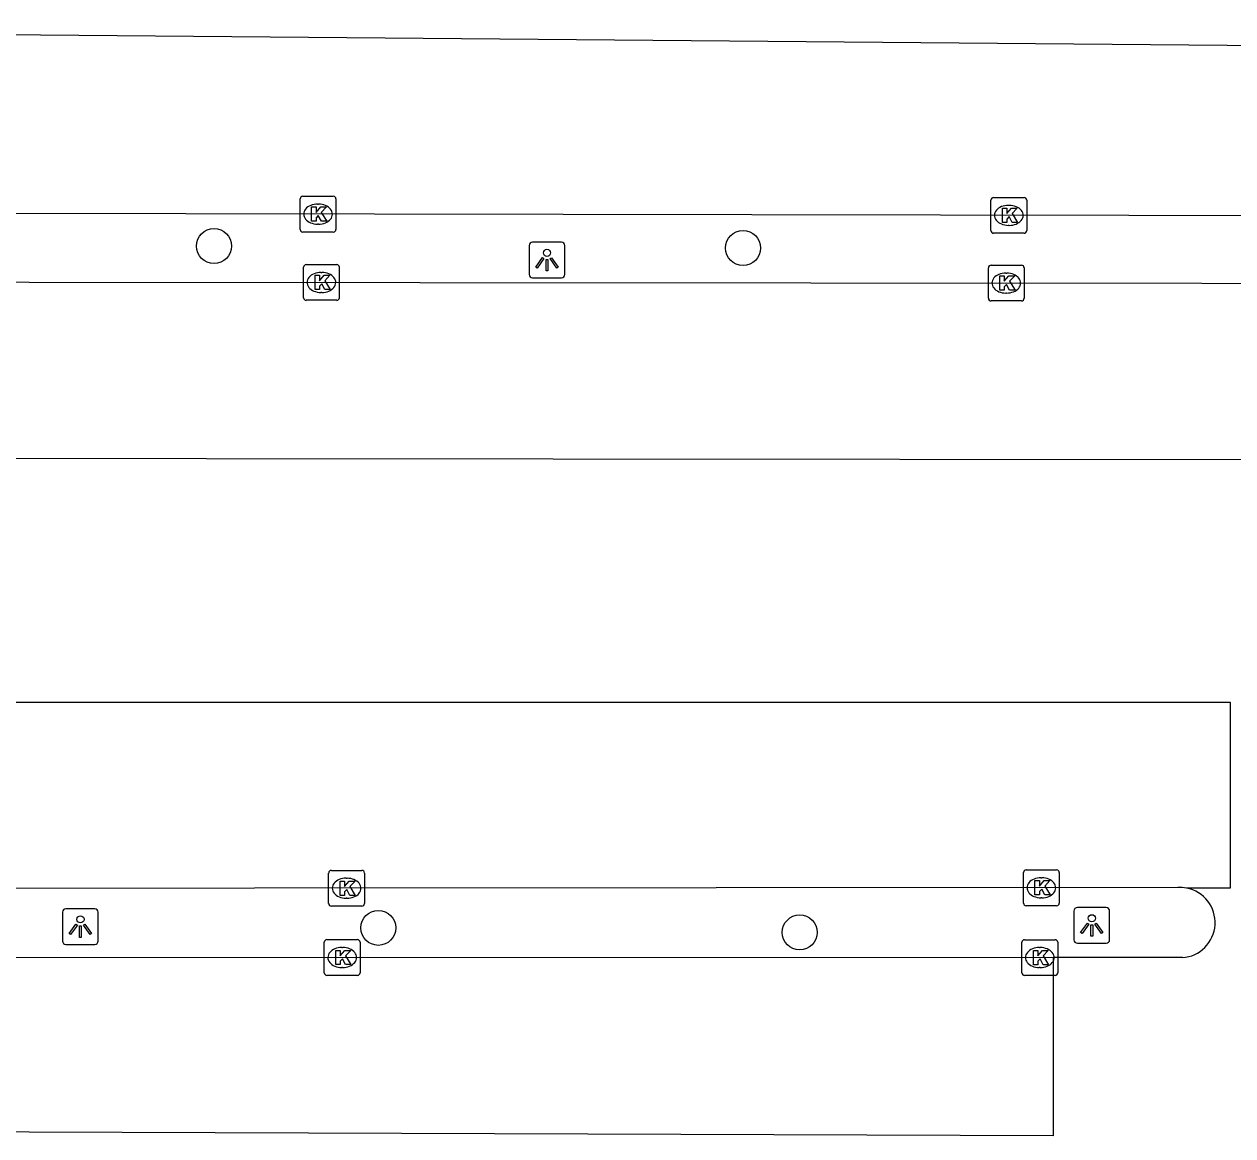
# Model space of a CAD drawing. Extents: x 160203 to 161526, y 379529 to 381797.
# Drawn here: x 161102.98 to 161136.77, y 380768.28 to 380799.36 of the extents above; entities that cross this region are included whole.
import ezdxf

# ---------------------------------------------------------------- set-up
doc = ezdxf.new("R2010")
doc.units = 0
for name, color, linetype in [('IMGEO_Boom', 7, 'Continuous'), ('IMGEO_Kolk', 7, 'Continuous'), ('IMGEO_Lichtpunt', 7, 'Continuous'), ('IMGEO_Parkeervlak_gesloten', 7, 'Continuous'), ('IMGEO_Rijbaan_lokaal_open', 7, 'Continuous')]:
    doc.layers.add(name, color=color, linetype=linetype)

msp = doc.modelspace()

# ---------------------------------------------------------------- linework, layer by layer
at = {"layer": 'IMGEO_Boom'}
for centre in [(161108.287, 380793.154), (161123.078, 380793.099), (161112.879, 380774.092), (161124.661, 380773.965)]:
    msp.add_circle(centre, 0.489, dxfattribs=at)
at = {"layer": 'IMGEO_Kolk'}
for p, q in [((161110.77, 380794.547), (161111.622, 380794.547)), ((161130.081, 380794.513), (161130.933, 380794.513)), ((161110.695, 380793.621), (161110.695, 380794.473)), ((161111.183, 380794.327), (161111.208, 380794.327)), ((161111.696, 380794.473), (161111.696, 380793.621)), ((161130.006, 380793.587), (161130.006, 380794.439)), ((161130.494, 380794.293), (161130.519, 380794.293)), ((161131.007, 380794.439), (161131.007, 380793.587)), ((161111.622, 380793.547), (161110.77, 380793.547)), ((161111.206, 380793.767), (161111.181, 380793.767)), ((161130.933, 380793.513), (161130.081, 380793.513)), ((161130.517, 380793.733), (161130.492, 380793.733)), ((161110.789, 380791.711), (161110.789, 380792.563)), ((161110.864, 380792.637), (161111.716, 380792.637)), ((161111.79, 380792.563), (161111.79, 380791.711)), ((161129.935, 380791.694), (161129.935, 380792.546)), ((161130.01, 380792.62), (161130.862, 380792.62)), ((161130.936, 380792.546), (161130.936, 380791.694)), ((161111.277, 380792.417), (161111.302, 380792.417)), ((161130.423, 380792.4), (161130.448, 380792.4)), ((161111.3, 380791.857), (161111.275, 380791.857)), ((161130.446, 380791.84), (161130.421, 380791.84)), ((161111.716, 380791.637), (161110.864, 380791.637)), ((161130.862, 380791.62), (161130.01, 380791.62)), ((161111.492, 380774.773), (161111.492, 380775.625)), ((161111.567, 380775.699), (161112.419, 380775.699)), ((161112.493, 380775.625), (161112.493, 380774.773)), ((161130.917, 380774.786), (161130.917, 380775.638)), ((161130.992, 380775.712), (161131.844, 380775.712)), ((161131.918, 380775.638), (161131.918, 380774.786)), ((161111.98, 380775.479), (161112.005, 380775.479)), ((161131.405, 380775.492), (161131.43, 380775.492)), ((161112.003, 380774.919), (161111.978, 380774.919)), ((161131.428, 380774.932), (161131.403, 380774.932)), ((161112.419, 380774.699), (161111.567, 380774.699)), ((161131.844, 380774.712), (161130.992, 380774.712)), ((161111.37, 380772.837), (161111.37, 380773.689)), ((161111.445, 380773.763), (161112.297, 380773.763)), ((161111.858, 380773.543), (161111.883, 380773.543)), ((161112.371, 380773.689), (161112.371, 380772.837)), ((161130.872, 380772.835), (161130.872, 380773.687)), ((161130.947, 380773.761), (161131.799, 380773.761)), ((161131.36, 380773.541), (161131.385, 380773.541)), ((161131.873, 380773.687), (161131.873, 380772.835)), ((161111.881, 380772.983), (161111.856, 380772.983)), ((161131.383, 380772.981), (161131.358, 380772.981)), ((161112.297, 380772.763), (161111.445, 380772.763)), ((161131.799, 380772.761), (161130.947, 380772.761))]:
    msp.add_line(p, q, dxfattribs=at)
for points in [[(161110.77, 380794.547), (161111.622, 380794.547)], [(161130.081, 380794.513), (161130.933, 380794.513)], [(161110.695, 380793.621), (161110.695, 380794.473)], [(161111.016, 380794.247), (161111.139, 380794.247), (161111.139, 380794.096), (161111.269, 380794.247), (161111.433, 380794.247), (161111.287, 380794.096), (161111.44, 380793.847), (161111.288, 380793.847), (161111.203, 380794.011), (161111.139, 380793.944), (161111.139, 380793.847), (161111.016, 380793.847), (161111.016, 380794.247)], [(161111.696, 380794.473), (161111.696, 380793.621)], [(161130.006, 380793.587), (161130.006, 380794.439)], [(161130.327, 380794.213), (161130.45, 380794.213), (161130.45, 380794.062), (161130.58, 380794.213), (161130.744, 380794.213), (161130.598, 380794.062), (161130.751, 380793.813), (161130.599, 380793.813), (161130.514, 380793.977), (161130.45, 380793.91), (161130.45, 380793.813), (161130.327, 380793.813), (161130.327, 380794.213)], [(161131.007, 380794.439), (161131.007, 380793.587)], [(161111.622, 380793.547), (161110.77, 380793.547)], [(161130.933, 380793.513), (161130.081, 380793.513)], [(161110.789, 380791.711), (161110.789, 380792.563)], [(161110.864, 380792.637), (161111.716, 380792.637)], [(161111.79, 380792.563), (161111.79, 380791.711)], [(161129.935, 380791.694), (161129.935, 380792.546)], [(161130.01, 380792.62), (161130.862, 380792.62)], [(161130.936, 380792.546), (161130.936, 380791.694)], [(161111.11, 380792.337), (161111.233, 380792.337), (161111.233, 380792.186), (161111.363, 380792.337), (161111.527, 380792.337), (161111.381, 380792.186), (161111.534, 380791.937), (161111.382, 380791.937), (161111.297, 380792.101), (161111.233, 380792.034), (161111.233, 380791.937), (161111.11, 380791.937), (161111.11, 380792.337)], [(161130.256, 380792.32), (161130.379, 380792.32), (161130.379, 380792.169), (161130.509, 380792.32), (161130.673, 380792.32), (161130.527, 380792.169), (161130.68, 380791.92), (161130.528, 380791.92), (161130.443, 380792.084), (161130.379, 380792.017), (161130.379, 380791.92), (161130.256, 380791.92), (161130.256, 380792.32)], [(161111.716, 380791.637), (161110.864, 380791.637)], [(161130.862, 380791.62), (161130.01, 380791.62)], [(161111.492, 380774.773), (161111.492, 380775.625)], [(161111.567, 380775.699), (161112.419, 380775.699)], [(161112.493, 380775.625), (161112.493, 380774.773)], [(161130.917, 380774.786), (161130.917, 380775.638)], [(161130.992, 380775.712), (161131.844, 380775.712)], [(161131.918, 380775.638), (161131.918, 380774.786)], [(161111.813, 380775.399), (161111.936, 380775.399), (161111.936, 380775.248), (161112.066, 380775.399), (161112.23, 380775.399), (161112.084, 380775.248), (161112.237, 380774.999), (161112.085, 380774.999), (161112, 380775.163), (161111.936, 380775.096), (161111.936, 380774.999), (161111.813, 380774.999), (161111.813, 380775.399)], [(161131.238, 380775.412), (161131.361, 380775.412), (161131.361, 380775.261), (161131.491, 380775.412), (161131.655, 380775.412), (161131.509, 380775.261), (161131.662, 380775.012), (161131.51, 380775.012), (161131.425, 380775.176), (161131.361, 380775.109), (161131.361, 380775.012), (161131.238, 380775.012), (161131.238, 380775.412)], [(161112.419, 380774.699), (161111.567, 380774.699)], [(161131.844, 380774.712), (161130.992, 380774.712)], [(161111.37, 380772.837), (161111.37, 380773.689)], [(161111.445, 380773.763), (161112.297, 380773.763)], [(161112.371, 380773.689), (161112.371, 380772.837)], [(161130.872, 380772.835), (161130.872, 380773.687)], [(161130.947, 380773.761), (161131.799, 380773.761)], [(161131.873, 380773.687), (161131.873, 380772.835)], [(161111.691, 380773.463), (161111.814, 380773.463), (161111.814, 380773.312), (161111.944, 380773.463), (161112.108, 380773.463), (161111.962, 380773.312), (161112.115, 380773.063), (161111.963, 380773.063), (161111.878, 380773.227), (161111.814, 380773.16), (161111.814, 380773.063), (161111.691, 380773.063), (161111.691, 380773.463)], [(161131.193, 380773.461), (161131.316, 380773.461), (161131.316, 380773.31), (161131.446, 380773.461), (161131.61, 380773.461), (161131.464, 380773.31), (161131.617, 380773.061), (161131.465, 380773.061), (161131.38, 380773.225), (161131.316, 380773.158), (161131.316, 380773.061), (161131.193, 380773.061), (161131.193, 380773.461)], [(161112.297, 380772.763), (161111.445, 380772.763)], [(161131.799, 380772.761), (161130.947, 380772.761)]]:
    msp.add_lwpolyline(points, dxfattribs=at)
for centre, start, end in [((161110.772, 380794.471), 91.552, 178.448), ((161110.772, 380794.471), 91.552, 178.448), ((161111.62, 380794.471), 1.552, 88.448), ((161111.62, 380794.471), 1.552, 88.448), ((161130.083, 380794.437), 91.552, 178.448), ((161130.083, 380794.437), 91.552, 178.448), ((161130.931, 380794.437), 1.552, 88.448), ((161130.931, 380794.437), 1.552, 88.448), ((161110.772, 380793.623), 181.552, 268.448), ((161110.772, 380793.623), 181.552, 268.448), ((161111.62, 380793.623), 271.552, 358.448), ((161111.62, 380793.623), 271.552, 358.448), ((161130.083, 380793.589), 181.552, 268.448), ((161130.083, 380793.589), 181.552, 268.448), ((161130.931, 380793.589), 271.552, 358.448), ((161130.931, 380793.589), 271.552, 358.448), ((161110.866, 380792.561), 91.552, 178.448), ((161110.866, 380792.561), 91.552, 178.448), ((161111.714, 380792.561), 1.552, 88.448), ((161111.714, 380792.561), 1.552, 88.448), ((161130.012, 380792.544), 91.552, 178.448), ((161130.012, 380792.544), 91.552, 178.448), ((161130.86, 380792.544), 1.552, 88.448), ((161130.86, 380792.544), 1.552, 88.448), ((161110.866, 380791.713), 181.552, 268.448), ((161110.866, 380791.713), 181.552, 268.448), ((161111.714, 380791.713), 271.552, 358.448), ((161111.714, 380791.713), 271.552, 358.448), ((161130.012, 380791.696), 181.552, 268.448), ((161130.012, 380791.696), 181.552, 268.448), ((161130.86, 380791.696), 271.552, 358.448), ((161130.86, 380791.696), 271.552, 358.448), ((161111.569, 380775.623), 91.552, 178.448), ((161111.569, 380775.623), 91.552, 178.448), ((161112.417, 380775.623), 1.552, 88.448), ((161112.417, 380775.623), 1.552, 88.448), ((161130.994, 380775.636), 91.552, 178.448), ((161130.994, 380775.636), 91.552, 178.448), ((161131.842, 380775.636), 1.552, 88.448), ((161131.842, 380775.636), 1.552, 88.448), ((161111.569, 380774.775), 181.552, 268.448), ((161111.569, 380774.775), 181.552, 268.448), ((161112.417, 380774.775), 271.552, 358.448), ((161112.417, 380774.775), 271.552, 358.448), ((161130.994, 380774.788), 181.552, 268.448), ((161130.994, 380774.788), 181.552, 268.448), ((161131.842, 380774.788), 271.552, 358.448), ((161131.842, 380774.788), 271.552, 358.448), ((161111.447, 380773.687), 91.552, 178.448), ((161111.447, 380773.687), 91.552, 178.448), ((161112.295, 380773.687), 1.552, 88.448), ((161112.295, 380773.687), 1.552, 88.448), ((161130.949, 380773.685), 91.552, 178.448), ((161130.949, 380773.685), 91.552, 178.448), ((161131.797, 380773.685), 1.552, 88.448), ((161131.797, 380773.685), 1.552, 88.448), ((161111.447, 380772.839), 181.552, 268.448), ((161111.447, 380772.839), 181.552, 268.448), ((161112.295, 380772.839), 271.552, 358.448), ((161112.295, 380772.839), 271.552, 358.448), ((161130.949, 380772.837), 181.552, 268.448), ((161130.949, 380772.837), 181.552, 268.448), ((161131.797, 380772.837), 271.552, 358.448), ((161131.797, 380772.837), 271.552, 358.448)]:
    msp.add_arc(centre, 0.0765, start, end, dxfattribs=at)
for centre, major_axis, ratio, start_param, end_param in [((161111.182, 380794.047), (-0.387, 0.002), 0.722429, 4.712389, 7.853982), ((161111.207, 380794.047), (-0.39, 0.002), 0.717154, 1.570796, 4.712389), ((161130.493, 380794.013), (-0.387, 0.002), 0.722429, 4.712389, 7.853982), ((161130.518, 380794.013), (-0.39, 0.002), 0.717154, 1.570796, 4.712389), ((161111.276, 380792.137), (-0.387, 0.002), 0.722429, 4.712389, 7.853982), ((161111.301, 380792.137), (-0.39, 0.002), 0.717154, 1.570796, 4.712389), ((161130.422, 380792.12), (-0.387, 0.002), 0.722429, 4.712389, 7.853982), ((161130.447, 380792.12), (-0.39, 0.002), 0.717154, 1.570796, 4.712389), ((161111.979, 380775.199), (-0.387, 0.002), 0.722429, 4.712389, 7.853982), ((161112.004, 380775.199), (-0.39, 0.002), 0.717154, 1.570796, 4.712389), ((161131.404, 380775.212), (-0.387, 0.002), 0.722429, 4.712389, 7.853982), ((161131.429, 380775.212), (-0.39, 0.002), 0.717154, 1.570796, 4.712389), ((161111.857, 380773.263), (-0.387, 0.002), 0.722429, 4.712389, 7.853982), ((161111.882, 380773.263), (-0.39, 0.002), 0.717154, 1.570796, 4.712389), ((161131.359, 380773.261), (-0.387, 0.002), 0.722429, 4.712389, 7.853982), ((161131.384, 380773.261), (-0.39, 0.002), 0.717154, 1.570796, 4.712389)]:
    msp.add_ellipse(centre, major_axis=major_axis, ratio=ratio, start_param=start_param, end_param=end_param, dxfattribs=at)
at = {"layer": 'IMGEO_Lichtpunt'}
for p, q in [((161117.096, 380793.166), (161117.096, 380792.359)), ((161117.096, 380793.166), (161117.096, 380792.359)), ((161117.998, 380793.261), (161117.19, 380793.261)), ((161117.998, 380793.261), (161117.19, 380793.261)), ((161118.092, 380792.359), (161118.092, 380793.166)), ((161118.092, 380792.359), (161118.092, 380793.166)), ((161117.19, 380792.265), (161117.998, 380792.265)), ((161117.19, 380792.265), (161117.998, 380792.265)), ((161104.956, 380774.626), (161104.148, 380774.626)), ((161104.956, 380774.626), (161104.148, 380774.626)), ((161132.328, 380774.563), (161132.328, 380773.756)), ((161132.328, 380774.563), (161132.328, 380773.756)), ((161133.23, 380774.658), (161132.422, 380774.658)), ((161133.23, 380774.658), (161132.422, 380774.658)), ((161133.324, 380773.756), (161133.324, 380774.563)), ((161133.324, 380773.756), (161133.324, 380774.563)), ((161104.054, 380774.531), (161104.054, 380773.724)), ((161104.054, 380774.531), (161104.054, 380773.724)), ((161105.05, 380773.724), (161105.05, 380774.531)), ((161105.05, 380773.724), (161105.05, 380774.531)), ((161104.148, 380773.63), (161104.956, 380773.63)), ((161104.148, 380773.63), (161104.956, 380773.63)), ((161132.422, 380773.662), (161133.23, 380773.662)), ((161132.422, 380773.662), (161133.23, 380773.662))]:
    msp.add_line(p, q, dxfattribs=at)
for points in [[(161117.47, 380792.83), (161117.509, 380792.802), (161117.321, 380792.54), (161117.283, 380792.567), (161117.47, 380792.83)], [(161117.682, 380792.802), (161117.72, 380792.829), (161117.907, 380792.567), (161117.868, 380792.539), (161117.682, 380792.802)], [(161117.572, 380792.782), (161117.619, 380792.782), (161117.619, 380792.46), (161117.572, 380792.46), (161117.572, 380792.782)], [(161132.702, 380774.227), (161132.741, 380774.199), (161132.553, 380773.937), (161132.515, 380773.964), (161132.702, 380774.227)], [(161132.914, 380774.199), (161132.952, 380774.226), (161133.139, 380773.964), (161133.1, 380773.936), (161132.914, 380774.199)], [(161104.428, 380774.195), (161104.467, 380774.167), (161104.279, 380773.905), (161104.241, 380773.932), (161104.428, 380774.195)], [(161104.53, 380774.147), (161104.577, 380774.147), (161104.577, 380773.825), (161104.53, 380773.825), (161104.53, 380774.147)], [(161104.64, 380774.167), (161104.678, 380774.194), (161104.865, 380773.932), (161104.826, 380773.904), (161104.64, 380774.167)], [(161132.804, 380774.179), (161132.851, 380774.179), (161132.851, 380773.857), (161132.804, 380773.857), (161132.804, 380774.179)]]:
    msp.add_lwpolyline(points, dxfattribs=at)
for centre in [(161117.595, 380792.964), (161104.553, 380774.329), (161132.827, 380774.361)]:
    msp.add_circle(centre, 0.0994, dxfattribs=at)
for centre, start, end in [((161117.19, 380793.166), 90, 180), ((161117.19, 380793.166), 90, 180), ((161117.998, 380793.166), 0, 90), ((161117.998, 380793.166), 0, 90), ((161117.19, 380792.359), 180, 270), ((161117.19, 380792.359), 180, 270), ((161117.998, 380792.359), 270, 0), ((161117.998, 380792.359), 270, 360), ((161104.148, 380774.531), 90, 180), ((161104.148, 380774.531), 90, 180), ((161104.956, 380774.531), 0, 90), ((161104.956, 380774.531), 0, 90), ((161132.422, 380774.563), 90, 180), ((161132.422, 380774.563), 90, 180), ((161133.23, 380774.563), 0, 90), ((161133.23, 380774.563), 0, 90), ((161104.148, 380773.724), 180, 270), ((161104.148, 380773.724), 180, 270), ((161104.956, 380773.724), 270, 0), ((161104.956, 380773.724), 270, 360), ((161132.422, 380773.756), 180, 270), ((161132.422, 380773.756), 180, 270), ((161133.23, 380773.756), 270, 0), ((161133.23, 380773.756), 270, 360)]:
    msp.add_arc(centre, 0.0946, start, end, dxfattribs=at)
at = {"layer": 'IMGEO_Parkeervlak_gesloten'}
for points in [[(161149.689, 380793.977), (161070.574, 380794.12)], [(161070.315, 380792.172), (161146.833, 380792.104)], [(161135.233, 380775.216), (161070.679, 380775.172)], [(161070.568, 380773.268), (161131.742, 380773.26)]]:
    msp.add_lwpolyline(points, dxfattribs=at)
msp.add_arc((161135.294, 380774.216), 1.002, 79.4728, 93.4915, dxfattribs=at)
at = {"layer": 'IMGEO_Rijbaan_lokaal_open'}
for points in [[(161146.833, 380792.104), (161146.833, 380787.172), (161069.309, 380787.241), (161069.19, 380799.358), (161151.585, 380798.64), (161151.585, 380793.966), (161149.689, 380793.977)], [(161131.742, 380773.26), (161131.742, 380768.277), (161069.273, 380768.497), (161069.273, 380780.4), (161136.69, 380780.4), (161136.69, 380775.201), (161135.477, 380775.201)], [(161135.358, 380773.259), (161131.742, 380773.26)]]:
    msp.add_lwpolyline(points, dxfattribs=at)
msp.add_arc((161135.293, 380774.238), 0.981, 273.798, 79.1889, dxfattribs=at)

doc.saveas('drawing.dxf')
